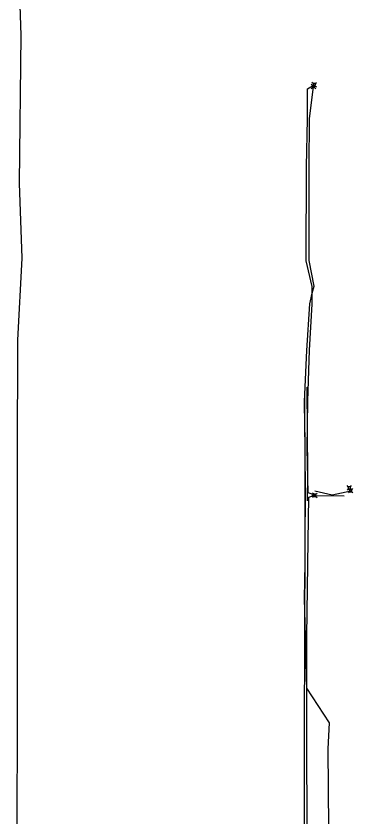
# Model space of a CAD drawing. Extents: x 596028 to 606371, y 330010 to 403088.
# Drawn here: x 603106 to 603600, y 378376 to 379551 of the extents above; entities that cross this region are included whole.
import ezdxf

# ---------------------------------------------------------------- set-up
doc = ezdxf.new("R2010")
doc.units = 0
for name, color, linetype in [('E_UTL_E', 7, 'Continuous'), ('E_UTL_E_UG', 7, 'Continuous'), ('E_UTL_FO_UG_QWEST', 7, 'Continuous'), ('E_UTL_T', 7, 'Continuous'), ('E_UTL_T_UG', 7, 'Continuous'), ('E_UTL_TV', 7, 'Continuous'), ('E_UTL_TV_UG', 7, 'Continuous')]:
    doc.layers.add(name, color=color, linetype=linetype)

msp = doc.modelspace()

# ---------------------------------------------------------------- linework, layer by layer
at = {"layer": 'E_UTL_E'}
for points in [[(603594.8, 378856.1), (603593.1, 378857.9)], [(603597.9, 378856.1), (603594.8, 378856.1)], [(603594.8, 378856.1), (603594.8, 378853)], [(603597.9, 378856.1), (603599.7, 378857.9)], [(603597.9, 378853), (603597.9, 378856.1)], [(603594.8, 378853), (603593.1, 378851.3)], [(603594.8, 378853), (603597.9, 378853)], [(603597.9, 378853), (603599.7, 378851.3)]]:
    msp.add_lwpolyline(points, dxfattribs=at)
at = {"layer": 'E_UTL_E_UG'}
for points in [[(603533.2, 378839.8), (603533.4, 378878.7), (603532.8, 379006.4)], [(603555.5, 377927.8), (603563.6, 377966.6), (603567.2, 378009.9), (603567.9, 378061.7), (603566.7, 378121.6), (603565.7, 378182), (603563.1, 378246.8), (603562.7, 378307.4), (603564.3, 378359.8), (603563.6, 378476), (603565.3, 378514), (603531.9, 378564.8), (603528.7, 378696.9), (603529.6, 378747.6), (603529.5, 378809.1), (603529.6, 378887.7), (603529.3, 378993.2)], [(603544, 378854.6), (603569.4, 378848.4), (603596.4, 378854.6)]]:
    msp.add_lwpolyline(points, dxfattribs=at)
at = {"layer": 'E_UTL_FO_UG_QWEST'}
msp.add_lwpolyline([(603111.7, 377146.3), (603106.3, 377313.5), (603106.3, 377313.6), (603109, 377482.2), (603110.2, 377663.7), (603108, 377829.7), (603109.1, 378088.9), (603107.9, 378237.9), (603108.3, 378641.6), (603108.3, 378902), (603108.9, 379075.3), (603115.1, 379195.8), (603111.4, 379305.5), (603113.7, 379522.7), (603110.3, 379625.1)], dxfattribs=at)
at = {"layer": 'E_UTL_T'}
for points in [[(603541.3, 379451.7), (603539.5, 379453.4)], [(603541.3, 379448.6), (603539.5, 379446.8)], [(603544.4, 379451.7), (603541.3, 379451.7)], [(603541.3, 379451.7), (603541.3, 379448.6)], [(603541.3, 379448.6), (603544.4, 379448.6)], [(603544.4, 379451.7), (603546.1, 379453.4)], [(603544.4, 379448.6), (603544.4, 379451.7)], [(603544.4, 379448.6), (603546.1, 379446.8)], [(603592.8, 378860.4), (603591.1, 378862.1)], [(603592.8, 378857.3), (603591.1, 378855.5)], [(603595.9, 378860.4), (603592.8, 378860.4)], [(603592.8, 378860.4), (603592.8, 378857.3)], [(603592.8, 378857.3), (603595.9, 378857.3)], [(603595.9, 378860.4), (603597.7, 378862.1)], [(603595.9, 378857.3), (603595.9, 378860.4)], [(603595.9, 378857.3), (603597.7, 378855.5)], [(603542.3, 378849.4), (603540.5, 378851.1)], [(603542.3, 378846.3), (603540.5, 378844.5)], [(603545.4, 378849.4), (603542.3, 378849.4)], [(603542.3, 378849.4), (603542.3, 378846.3)], [(603542.3, 378846.3), (603545.4, 378846.3)], [(603545.4, 378849.4), (603547.1, 378851.1)], [(603545.4, 378846.3), (603545.4, 378849.4)], [(603545.4, 378846.3), (603547.1, 378844.5)]]:
    msp.add_lwpolyline(points, dxfattribs=at)
at = {"layer": 'E_UTL_T_UG'}
for points in [[(603532.4, 378347.1), (603532.3, 378500.1), (603532.2, 378641.4), (603534, 378781), (603535.3, 378844.9), (603543.8, 378847.9), (603533.9, 378851.6), (603532.6, 378915.8), (603533.6, 378985.7), (603535.9, 379060.6), (603539.8, 379128.2), (603539.8, 379144.4), (603539.9, 379154.3), (603531.3, 379191.8), (603531.5, 379330.1), (603533, 379399.5), (603533.1, 379444), (603542.8, 379450.1)], [(603539.5, 378847.8), (603543.8, 378847.8), (603586.7, 378847)]]:
    msp.add_lwpolyline(points, dxfattribs=at)
at = {"layer": 'E_UTL_TV'}
for points in [[(603540.2, 379448.9), (603538.5, 379450.7)], [(603540.2, 379445.8), (603538.5, 379444.1)], [(603543.3, 379448.9), (603540.2, 379448.9)], [(603540.2, 379448.9), (603540.2, 379445.8)], [(603540.2, 379445.8), (603543.3, 379445.8)], [(603543.3, 379448.9), (603545.1, 379450.7)], [(603543.3, 379445.8), (603543.3, 379448.9)], [(603543.3, 379445.8), (603545.1, 379444.1)]]:
    msp.add_lwpolyline(points, dxfattribs=at)
at = {"layer": 'E_UTL_TV_UG'}
msp.add_lwpolyline([(603555.5, 377927.8), (603541.3, 377940.5), (603538.3, 377945.9), (603537.7, 377949.9), (603529.2, 377961.6), (603528.7, 378033.5), (603529.4, 378115), (603528.3, 378272.3), (603528.8, 378347.3), (603528.9, 378499.3), (603529.3, 378640.9), (603529.8, 378780.9), (603530.1, 378850.5), (603529.9, 378916.2), (603528.9, 378985.5), (603532, 379060.2), (603536.4, 379128.7), (603539.8, 379144.4), (603542.9, 379154.5), (603535.6, 379192.3), (603535.5, 379330.5), (603536, 379399.8), (603541.8, 379447.4)], dxfattribs=at)

doc.saveas('drawing.dxf')
